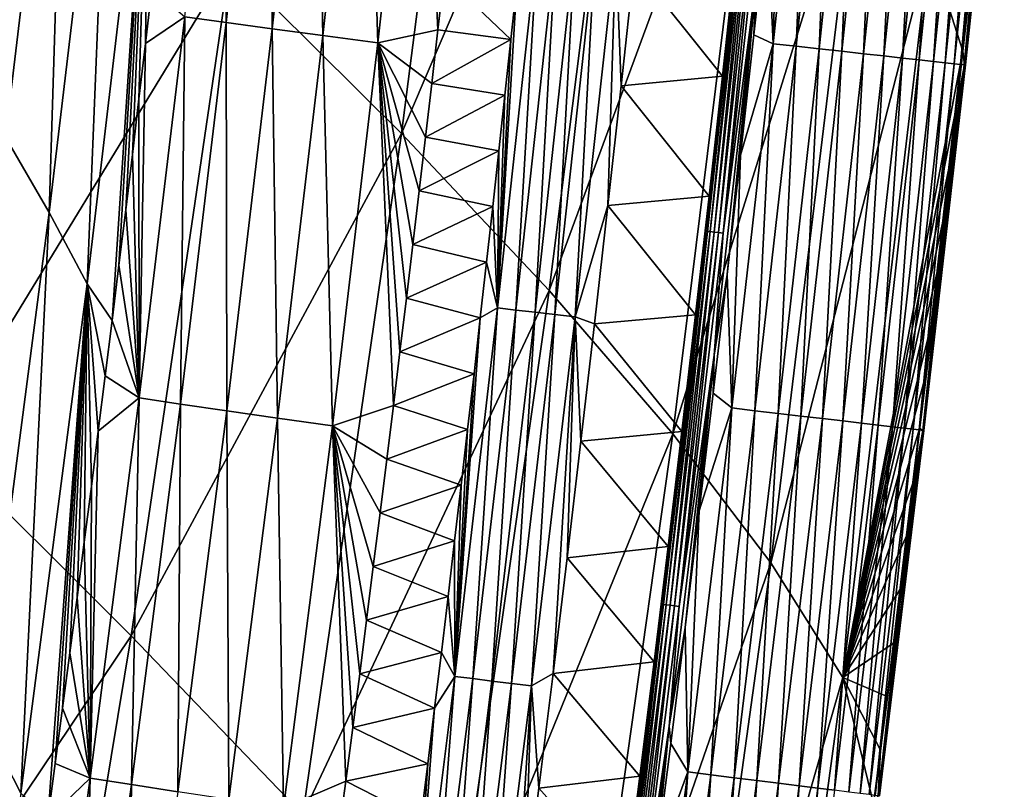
# Model space of a CAD drawing. Header units: millimetres. Extents: x -300 to 300, y -500 to 500.
# Tile 342 of 656: x 271 to 291, y -245 to -229. Entities that reach past the tile are written whole.
import ezdxf

# ---------------------------------------------------------------- set-up
doc = ezdxf.new("R2010")
doc.units = ezdxf.units.MM
doc.header["$LTSCALE"] = 81.481481
for name, color, linetype in [('19', 7, 'CONTINUOUS'), ('21', 7, 'CONTINUOUS'), ('23', 7, 'CONTINUOUS'), ('26', 7, 'CONTINUOUS'), ('27', 7, 'CONTINUOUS'), ('29', 7, 'CONTINUOUS'), ('30', 7, 'CONTINUOUS'), ('32', 7, 'CONTINUOUS')]:
    doc.layers.add(name, color=color, linetype=linetype)

msp = doc.modelspace()

# ---------------------------------------------------------------- linework, layer by layer
at = {"layer": '19', "color": 7, "linetype": 'CONTINUOUS'}
for points in [[(278.685, -231.836, 27.515), (280.564, -217.175, 27.413), (275.119, -228.291, 31.396), (278.685, -231.836, 27.515)], [(278.685, -231.836, 27.515), (283.63, -220.273, 23.333), (280.564, -217.175, 27.413), (278.685, -231.836, 27.515)], [(264.549, -233.969, 38.683), (271.082, -224.475, 35.071), (266.59, -220.392, 38.545), (264.549, -233.969, 38.683)], [(281.759, -235.1, 23.422), (283.63, -220.273, 23.333), (278.685, -231.836, 27.515), (281.759, -235.1, 23.422)], [(281.759, -235.1, 23.422), (286.183, -223.105, 19.038), (283.63, -220.273, 23.333), (281.759, -235.1, 23.422)], [(284.326, -238.079, 19.111), (286.183, -223.105, 19.038), (281.759, -235.1, 23.422), (284.326, -238.079, 19.111)], [(284.326, -238.079, 19.111), (288.202, -225.666, 14.521), (286.183, -223.105, 19.038), (284.326, -238.079, 19.111)], [(269.029, -238.267, 35.201), (271.082, -224.475, 35.071), (264.549, -233.969, 38.683), (269.029, -238.267, 35.201)], [(269.029, -238.267, 35.201), (275.119, -228.291, 31.396), (271.082, -224.475, 35.071), (269.029, -238.267, 35.201)], [(286.367, -240.764, 14.577), (288.202, -225.666, 14.521), (284.326, -238.079, 19.111), (286.367, -240.764, 14.577)], [(286.367, -240.764, 14.577), (289.672, -227.949, 9.778), (288.202, -225.666, 14.521), (286.367, -240.764, 14.577)], [(287.863, -243.149, 9.814), (289.672, -227.949, 9.778), (286.367, -240.764, 14.577), (287.863, -243.149, 9.814)], [(289.672, -227.949, 9.778), (287.863, -243.149, 9.814), (290.364, -230.119, 5.921), (289.672, -227.949, 9.778)], [(290.487, -229, 5.916), (289.672, -227.949, 9.778), (290.364, -230.119, 5.921), (290.487, -229, 5.916)], [(273.061, -242.28, 31.516), (275.119, -228.291, 31.396), (269.029, -238.267, 35.201), (273.061, -242.28, 31.516)], [(273.061, -242.28, 31.516), (278.685, -231.836, 27.515), (275.119, -228.291, 31.396), (273.061, -242.28, 31.516)], [(290.364, -230.119, 5.921), (287.863, -243.149, 9.814), (290.24, -231.239, 5.926), (290.364, -230.119, 5.921)], [(290.24, -231.239, 5.926), (287.863, -243.149, 9.814), (290.114, -232.359, 5.931), (290.24, -231.239, 5.926)], [(276.627, -246, 27.623), (278.685, -231.836, 27.515), (273.061, -242.28, 31.516), (276.627, -246, 27.623)], [(276.627, -246, 27.623), (281.759, -235.1, 23.422), (278.685, -231.836, 27.515), (276.627, -246, 27.623)], [(290.114, -232.359, 5.931), (287.863, -243.149, 9.814), (289.987, -233.478, 5.936), (290.114, -232.359, 5.931)], [(289.987, -233.478, 5.936), (287.863, -243.149, 9.814), (289.859, -234.597, 5.941), (289.987, -233.478, 5.936)], [(289.859, -234.597, 5.941), (287.863, -243.149, 9.814), (289.73, -235.716, 5.946), (289.859, -234.597, 5.941)], [(279.709, -249.419, 23.516), (281.759, -235.1, 23.422), (276.627, -246, 27.623), (279.709, -249.419, 23.516)], [(279.709, -249.419, 23.516), (284.326, -238.079, 19.111), (281.759, -235.1, 23.422), (279.709, -249.419, 23.516)], [(289.73, -235.716, 5.946), (287.863, -243.149, 9.814), (289.599, -236.835, 5.951), (289.73, -235.716, 5.946)], [(289.599, -236.835, 5.951), (287.863, -243.149, 9.814), (289.467, -237.954, 5.957), (289.599, -236.835, 5.951)], [(289.467, -237.954, 5.957), (287.863, -243.149, 9.814), (289.334, -239.073, 5.962), (289.467, -237.954, 5.957)], [(266.797, -251.595, 35.338), (273.061, -242.28, 31.516), (269.029, -238.267, 35.201), (266.797, -251.595, 35.338)], [(282.29, -252.532, 19.188), (284.326, -238.079, 19.111), (279.709, -249.419, 23.516), (282.29, -252.532, 19.188)], [(282.29, -252.532, 19.188), (286.367, -240.764, 14.577), (284.326, -238.079, 19.111), (282.29, -252.532, 19.188)], [(289.334, -239.073, 5.962), (287.863, -243.149, 9.814), (289.199, -240.191, 5.967), (289.334, -239.073, 5.962)], [(289.199, -240.191, 5.967), (287.863, -243.149, 9.814), (289.064, -241.309, 5.972), (289.199, -240.191, 5.967)], [(284.351, -255.33, 14.636), (286.367, -240.764, 14.577), (282.29, -252.532, 19.188), (284.351, -255.33, 14.636)], [(284.351, -255.33, 14.636), (287.863, -243.149, 9.814), (286.367, -240.764, 14.577), (284.351, -255.33, 14.636)], [(289.064, -241.309, 5.972), (287.863, -243.149, 9.814), (288.927, -242.428, 5.978), (289.064, -241.309, 5.972)], [(270.822, -255.791, 31.642), (273.061, -242.28, 31.516), (266.797, -251.595, 35.338), (270.822, -255.791, 31.642)], [(270.822, -255.791, 31.642), (276.627, -246, 27.623), (273.061, -242.28, 31.516), (270.822, -255.791, 31.642)], [(288.927, -242.428, 5.978), (287.863, -243.149, 9.814), (288.788, -243.546, 5.983), (288.927, -242.428, 5.978)], [(285.876, -257.805, 9.852), (287.863, -243.149, 9.814), (284.351, -255.33, 14.636), (285.876, -257.805, 9.852)], [(287.863, -243.149, 9.814), (285.876, -257.805, 9.852), (288.507, -245.781, 5.994), (287.863, -243.149, 9.814)], [(288.788, -243.546, 5.983), (287.863, -243.149, 9.814), (288.648, -244.663, 5.989), (288.788, -243.546, 5.983)], [(288.648, -244.663, 5.989), (287.863, -243.149, 9.814), (288.507, -245.781, 5.994), (288.648, -244.663, 5.989)]]:
    msp.add_3dface(points, dxfattribs=at)
at = {"layer": '21', "color": 7, "linetype": 'CONTINUOUS'}
for points in [[(270.44, -231.908, 13.935), (270.688, -219.535, 15.536), (271.734, -221.126, 13.954), (270.44, -231.908, 13.935)], [(270.44, -231.908, 13.935), (271.734, -221.126, 13.954), (271.355, -233.476, 12.338), (270.44, -231.908, 13.935)], [(271.355, -233.476, 12.338), (271.734, -221.126, 13.954), (272.644, -222.64, 12.373), (271.355, -233.476, 12.338)], [(271.355, -233.476, 12.338), (272.644, -222.64, 12.373), (272.14, -234.964, 10.739), (271.355, -233.476, 12.338)], [(272.14, -234.964, 10.739), (272.644, -222.64, 12.373), (273.425, -224.079, 10.792), (272.14, -234.964, 10.739)], [(272.14, -234.964, 10.739), (273.425, -224.079, 10.792), (272.663, -235.724, 9.585), (272.14, -234.964, 10.739)], [(272.663, -235.724, 9.585), (273.425, -224.079, 10.792), (272.804, -234.572, 9.591), (272.663, -235.724, 9.585)], [(272.804, -234.572, 9.591), (273.425, -224.079, 10.792), (272.944, -233.42, 9.596), (272.804, -234.572, 9.591)], [(272.944, -233.42, 9.596), (273.425, -224.079, 10.792), (273.083, -232.268, 9.602), (272.944, -233.42, 9.596)], [(273.083, -232.268, 9.602), (273.425, -224.079, 10.792), (273.22, -231.116, 9.607), (273.083, -232.268, 9.602)], [(273.22, -231.116, 9.607), (273.425, -224.079, 10.792), (273.356, -229.964, 9.613), (273.22, -231.116, 9.607)], [(273.356, -229.964, 9.613), (273.425, -224.079, 10.792), (273.491, -228.811, 9.618), (273.356, -229.964, 9.613)], [(269.974, -244.026, 12.301), (270.44, -231.908, 13.935), (271.355, -233.476, 12.338), (269.974, -244.026, 12.301)], [(269.974, -244.026, 12.301), (271.355, -233.476, 12.338), (270.765, -245.558, 10.686), (269.974, -244.026, 12.301)], [(270.765, -245.558, 10.686), (271.355, -233.476, 12.338), (272.14, -234.964, 10.739), (270.765, -245.558, 10.686)], [(270.765, -245.558, 10.686), (272.14, -234.964, 10.739), (271.322, -246.092, 9.533), (270.765, -245.558, 10.686)], [(271.322, -246.092, 9.533), (272.14, -234.964, 10.739), (271.477, -244.94, 9.539), (271.322, -246.092, 9.533)], [(271.477, -244.94, 9.539), (272.14, -234.964, 10.739), (271.631, -243.788, 9.545), (271.477, -244.94, 9.539)], [(271.631, -243.788, 9.545), (272.14, -234.964, 10.739), (271.783, -242.636, 9.551), (271.631, -243.788, 9.545)], [(271.783, -242.636, 9.551), (272.14, -234.964, 10.739), (271.933, -241.484, 9.557), (271.783, -242.636, 9.551)], [(271.933, -241.484, 9.557), (272.14, -234.964, 10.739), (272.082, -240.332, 9.563), (271.933, -241.484, 9.557)], [(272.082, -240.332, 9.563), (272.14, -234.964, 10.739), (272.23, -239.18, 9.569), (272.082, -240.332, 9.563)], [(272.23, -239.18, 9.569), (272.14, -234.964, 10.739), (272.375, -238.028, 9.574), (272.23, -239.18, 9.569)], [(272.375, -238.028, 9.574), (272.14, -234.964, 10.739), (272.52, -236.876, 9.58), (272.375, -238.028, 9.574)], [(272.52, -236.876, 9.58), (272.14, -234.964, 10.739), (272.663, -235.724, 9.585), (272.52, -236.876, 9.58)], [(269.297, -255.866, 10.631), (269.974, -244.026, 12.301), (270.765, -245.558, 10.686), (269.297, -255.866, 10.631)]]:
    msp.add_3dface(points, dxfattribs=at)
at = {"layer": '23', "color": 7, "linetype": 'CONTINUOUS'}
for points in [[(279.441, -229.675, 2.423), (279.568, -228.557, 2.419), (280.96, -229.877, 1.286), (279.441, -229.675, 2.423)], [(280.96, -229.877, 1.286), (279.568, -228.557, 2.419), (281.083, -228.718, 1.287), (280.96, -229.877, 1.286)], [(279.313, -230.792, 2.426), (279.441, -229.675, 2.423), (280.96, -229.877, 1.286), (279.313, -230.792, 2.426)], [(280.835, -231.036, 1.285), (279.313, -230.792, 2.426), (280.96, -229.877, 1.286), (280.835, -231.036, 1.285)], [(279.183, -231.91, 2.429), (279.313, -230.792, 2.426), (280.835, -231.036, 1.285), (279.183, -231.91, 2.429)], [(280.709, -232.195, 1.283), (279.183, -231.91, 2.429), (280.835, -231.036, 1.285), (280.709, -232.195, 1.283)], [(279.052, -233.027, 2.433), (279.183, -231.91, 2.429), (280.709, -232.195, 1.283), (279.052, -233.027, 2.433)], [(280.582, -233.354, 1.282), (279.052, -233.027, 2.433), (280.709, -232.195, 1.283), (280.582, -233.354, 1.282)], [(278.919, -234.144, 2.436), (279.052, -233.027, 2.433), (280.582, -233.354, 1.282), (278.919, -234.144, 2.436)], [(280.453, -234.513, 1.28), (278.919, -234.144, 2.436), (280.582, -233.354, 1.282), (280.453, -234.513, 1.28)], [(278.786, -235.261, 2.44), (278.919, -234.144, 2.436), (280.453, -234.513, 1.28), (278.786, -235.261, 2.44)], [(280.323, -235.672, 1.279), (278.786, -235.261, 2.44), (280.453, -234.513, 1.28), (280.323, -235.672, 1.279)], [(278.651, -236.377, 2.443), (278.786, -235.261, 2.44), (280.323, -235.672, 1.279), (278.651, -236.377, 2.443)], [(280.192, -236.831, 1.277), (278.651, -236.377, 2.443), (280.323, -235.672, 1.279), (280.192, -236.831, 1.277)], [(278.514, -237.494, 2.446), (278.651, -236.377, 2.443), (280.192, -236.831, 1.277), (278.514, -237.494, 2.446)], [(280.059, -237.99, 1.276), (278.514, -237.494, 2.446), (280.192, -236.831, 1.277), (280.059, -237.99, 1.276)], [(278.377, -238.61, 2.45), (278.514, -237.494, 2.446), (280.059, -237.99, 1.276), (278.377, -238.61, 2.45)], [(279.925, -239.15, 1.274), (278.377, -238.61, 2.45), (280.059, -237.99, 1.276), (279.925, -239.15, 1.274)], [(278.238, -239.726, 2.453), (278.377, -238.61, 2.45), (279.925, -239.15, 1.274), (278.238, -239.726, 2.453)], [(279.789, -240.309, 1.273), (278.238, -239.726, 2.453), (279.925, -239.15, 1.274), (279.789, -240.309, 1.273)], [(278.097, -240.842, 2.456), (278.238, -239.726, 2.453), (279.789, -240.309, 1.273), (278.097, -240.842, 2.456)], [(279.652, -241.468, 1.272), (278.097, -240.842, 2.456), (279.789, -240.309, 1.273), (279.652, -241.468, 1.272)], [(277.956, -241.958, 2.46), (278.097, -240.842, 2.456), (279.652, -241.468, 1.272), (277.956, -241.958, 2.46)], [(279.513, -242.627, 1.27), (277.956, -241.958, 2.46), (279.652, -241.468, 1.272), (279.513, -242.627, 1.27)], [(277.813, -243.073, 2.463), (277.956, -241.958, 2.46), (279.513, -242.627, 1.27), (277.813, -243.073, 2.463)], [(279.373, -243.787, 1.268), (277.813, -243.073, 2.463), (279.513, -242.627, 1.27), (279.373, -243.787, 1.268)], [(277.668, -244.188, 2.466), (277.813, -243.073, 2.463), (279.373, -243.787, 1.268), (277.668, -244.188, 2.466)], [(279.231, -244.946, 1.267), (277.668, -244.188, 2.466), (279.373, -243.787, 1.268), (279.231, -244.946, 1.267)], [(277.522, -245.303, 2.47), (277.668, -244.188, 2.466), (279.231, -244.946, 1.267), (277.522, -245.303, 2.47)], [(279.088, -246.105, 1.265), (277.522, -245.303, 2.47), (279.231, -244.946, 1.267), (279.088, -246.105, 1.265)], [(277.375, -246.418, 2.473), (277.522, -245.303, 2.47), (279.088, -246.105, 1.265), (277.375, -246.418, 2.473)]]:
    msp.add_3dface(points, dxfattribs=at)
at = {"layer": '26', "color": 7, "linetype": 'CONTINUOUS'}
for points in [[(275.064, -221.464, 8.266), (275.032, -229.526, 6.914), (274.176, -229.408, 8.24), (275.064, -221.464, 8.266)], [(275.917, -221.575, 6.93), (275.032, -229.526, 6.914), (275.064, -221.464, 8.266), (275.917, -221.575, 6.93)], [(275.917, -221.575, 6.93), (275.993, -229.657, 5.657), (275.032, -229.526, 6.914), (275.917, -221.575, 6.93)], [(276.875, -221.697, 5.663), (275.993, -229.657, 5.657), (275.917, -221.575, 6.93), (276.875, -221.697, 5.663)], [(276.875, -221.697, 5.663), (277.049, -229.799, 4.481), (275.993, -229.657, 5.657), (276.875, -221.697, 5.663)], [(277.931, -221.83, 4.477), (277.049, -229.799, 4.481), (276.875, -221.697, 5.663), (277.931, -221.83, 4.477)], [(277.931, -221.83, 4.477), (278.191, -229.951, 3.397), (277.049, -229.799, 4.481), (277.931, -221.83, 4.477)], [(279.073, -221.972, 3.383), (278.191, -229.951, 3.397), (277.931, -221.83, 4.477), (279.073, -221.972, 3.383)], [(279.073, -221.972, 3.383), (279.441, -229.675, 2.423), (278.191, -229.951, 3.397), (279.073, -221.972, 3.383)], [(279.568, -228.557, 2.419), (279.441, -229.675, 2.423), (279.073, -221.972, 3.383), (279.568, -228.557, 2.419)], [(273.356, -229.964, 9.613), (273.491, -228.811, 9.618), (274.176, -229.408, 8.24), (273.356, -229.964, 9.613)], [(273.356, -229.964, 9.613), (274.176, -229.408, 8.24), (273.224, -237.335, 8.211), (273.356, -229.964, 9.613)], [(274.176, -229.408, 8.24), (274.084, -237.462, 6.896), (273.224, -237.335, 8.211), (274.176, -229.408, 8.24)], [(275.032, -229.526, 6.914), (274.084, -237.462, 6.896), (274.176, -229.408, 8.24), (275.032, -229.526, 6.914)], [(275.032, -229.526, 6.914), (275.046, -237.602, 5.65), (274.084, -237.462, 6.896), (275.032, -229.526, 6.914)], [(275.993, -229.657, 5.657), (275.046, -237.602, 5.65), (275.032, -229.526, 6.914), (275.993, -229.657, 5.657)], [(275.993, -229.657, 5.657), (276.103, -237.753, 4.484), (275.046, -237.602, 5.65), (275.993, -229.657, 5.657)], [(277.049, -229.799, 4.481), (276.103, -237.753, 4.484), (275.993, -229.657, 5.657), (277.049, -229.799, 4.481)], [(277.049, -229.799, 4.481), (277.245, -237.915, 3.41), (276.103, -237.753, 4.484), (277.049, -229.799, 4.481)], [(278.191, -229.951, 3.397), (277.245, -237.915, 3.41), (277.049, -229.799, 4.481), (278.191, -229.951, 3.397)], [(279.441, -229.675, 2.423), (279.313, -230.792, 2.426), (278.191, -229.951, 3.397), (279.441, -229.675, 2.423)], [(273.22, -231.116, 9.607), (273.356, -229.964, 9.613), (273.224, -237.335, 8.211), (273.22, -231.116, 9.607)], [(278.191, -229.951, 3.397), (278.514, -237.494, 2.446), (277.245, -237.915, 3.41), (278.191, -229.951, 3.397)], [(279.313, -230.792, 2.426), (279.183, -231.91, 2.429), (278.191, -229.951, 3.397), (279.313, -230.792, 2.426)], [(279.183, -231.91, 2.429), (279.052, -233.027, 2.433), (278.191, -229.951, 3.397), (279.183, -231.91, 2.429)], [(279.052, -233.027, 2.433), (278.919, -234.144, 2.436), (278.191, -229.951, 3.397), (279.052, -233.027, 2.433)], [(278.919, -234.144, 2.436), (278.786, -235.261, 2.44), (278.191, -229.951, 3.397), (278.919, -234.144, 2.436)], [(278.786, -235.261, 2.44), (278.651, -236.377, 2.443), (278.191, -229.951, 3.397), (278.786, -235.261, 2.44)], [(278.651, -236.377, 2.443), (278.514, -237.494, 2.446), (278.191, -229.951, 3.397), (278.651, -236.377, 2.443)], [(273.083, -232.268, 9.602), (273.22, -231.116, 9.607), (273.224, -237.335, 8.211), (273.083, -232.268, 9.602)], [(272.944, -233.42, 9.596), (273.083, -232.268, 9.602), (273.224, -237.335, 8.211), (272.944, -233.42, 9.596)], [(272.804, -234.572, 9.591), (272.944, -233.42, 9.596), (273.224, -237.335, 8.211), (272.804, -234.572, 9.591)], [(272.663, -235.724, 9.585), (272.804, -234.572, 9.591), (273.224, -237.335, 8.211), (272.663, -235.724, 9.585)], [(272.52, -236.876, 9.58), (272.663, -235.724, 9.585), (273.224, -237.335, 8.211), (272.52, -236.876, 9.58)], [(272.375, -238.028, 9.574), (272.52, -236.876, 9.58), (273.224, -237.335, 8.211), (272.375, -238.028, 9.574)], [(272.375, -238.028, 9.574), (273.224, -237.335, 8.211), (272.205, -245.243, 8.182), (272.375, -238.028, 9.574)], [(273.224, -237.335, 8.211), (273.068, -245.379, 6.877), (272.205, -245.243, 8.182), (273.224, -237.335, 8.211)], [(274.084, -237.462, 6.896), (273.068, -245.379, 6.877), (273.224, -237.335, 8.211), (274.084, -237.462, 6.896)], [(274.084, -237.462, 6.896), (274.032, -245.528, 5.642), (273.068, -245.379, 6.877), (274.084, -237.462, 6.896)], [(275.046, -237.602, 5.65), (274.032, -245.528, 5.642), (274.084, -237.462, 6.896), (275.046, -237.602, 5.65)], [(275.046, -237.602, 5.65), (275.09, -245.69, 4.487), (274.032, -245.528, 5.642), (275.046, -237.602, 5.65)], [(276.103, -237.753, 4.484), (275.09, -245.69, 4.487), (275.046, -237.602, 5.65), (276.103, -237.753, 4.484)], [(278.514, -237.494, 2.446), (278.377, -238.61, 2.45), (277.245, -237.915, 3.41), (278.514, -237.494, 2.446)], [(276.103, -237.753, 4.484), (276.231, -245.862, 3.423), (275.09, -245.69, 4.487), (276.103, -237.753, 4.484)], [(277.245, -237.915, 3.41), (276.231, -245.862, 3.423), (276.103, -237.753, 4.484), (277.245, -237.915, 3.41)], [(272.23, -239.18, 9.569), (272.375, -238.028, 9.574), (272.205, -245.243, 8.182), (272.23, -239.18, 9.569)], [(277.245, -237.915, 3.41), (277.522, -245.303, 2.47), (276.231, -245.862, 3.423), (277.245, -237.915, 3.41)], [(278.377, -238.61, 2.45), (278.238, -239.726, 2.453), (277.245, -237.915, 3.41), (278.377, -238.61, 2.45)], [(278.238, -239.726, 2.453), (278.097, -240.842, 2.456), (277.245, -237.915, 3.41), (278.238, -239.726, 2.453)], [(278.097, -240.842, 2.456), (277.956, -241.958, 2.46), (277.245, -237.915, 3.41), (278.097, -240.842, 2.456)], [(277.956, -241.958, 2.46), (277.813, -243.073, 2.463), (277.245, -237.915, 3.41), (277.956, -241.958, 2.46)], [(277.813, -243.073, 2.463), (277.668, -244.188, 2.466), (277.245, -237.915, 3.41), (277.813, -243.073, 2.463)], [(277.668, -244.188, 2.466), (277.522, -245.303, 2.47), (277.245, -237.915, 3.41), (277.668, -244.188, 2.466)], [(272.082, -240.332, 9.563), (272.23, -239.18, 9.569), (272.205, -245.243, 8.182), (272.082, -240.332, 9.563)], [(271.933, -241.484, 9.557), (272.082, -240.332, 9.563), (272.205, -245.243, 8.182), (271.933, -241.484, 9.557)], [(271.783, -242.636, 9.551), (271.933, -241.484, 9.557), (272.205, -245.243, 8.182), (271.783, -242.636, 9.551)], [(271.631, -243.788, 9.545), (271.783, -242.636, 9.551), (272.205, -245.243, 8.182), (271.631, -243.788, 9.545)], [(271.477, -244.94, 9.539), (271.631, -243.788, 9.545), (272.205, -245.243, 8.182), (271.477, -244.94, 9.539)], [(271.322, -246.092, 9.533), (271.477, -244.94, 9.539), (272.205, -245.243, 8.182), (271.322, -246.092, 9.533)], [(271.322, -246.092, 9.533), (272.205, -245.243, 8.182), (271.116, -253.129, 8.15), (271.322, -246.092, 9.533)], [(272.205, -245.243, 8.182), (271.981, -253.273, 6.857), (271.116, -253.129, 8.15), (272.205, -245.243, 8.182)], [(273.068, -245.379, 6.877), (271.981, -253.273, 6.857), (272.205, -245.243, 8.182), (273.068, -245.379, 6.877)], [(273.068, -245.379, 6.877), (272.947, -253.433, 5.633), (271.981, -253.273, 6.857), (273.068, -245.379, 6.877)], [(274.032, -245.528, 5.642), (272.947, -253.433, 5.633), (273.068, -245.379, 6.877), (274.032, -245.528, 5.642)], [(277.522, -245.303, 2.47), (277.375, -246.418, 2.473), (276.231, -245.862, 3.423), (277.522, -245.303, 2.47)]]:
    msp.add_3dface(points, dxfattribs=at)
at = {"layer": '27', "color": 7, "linetype": 'CONTINUOUS'}
for points in [[(286.417, -229.969, 0.096), (286.56, -224.709, 0.031), (287.219, -222.39, 0.095), (286.417, -229.969, 0.096)], [(286.417, -229.969, 0.096), (287.219, -222.39, 0.095), (286.895, -230.021, 0.217), (286.417, -229.969, 0.096)], [(286.895, -230.021, 0.217), (287.219, -222.39, 0.095), (287.696, -222.439, 0.215), (286.895, -230.021, 0.217)], [(286.895, -230.021, 0.217), (287.696, -222.439, 0.215), (287.373, -230.074, 0.391), (286.895, -230.021, 0.217)], [(287.373, -230.074, 0.391), (287.696, -222.439, 0.215), (288.173, -222.488, 0.388), (287.373, -230.074, 0.391)], [(287.373, -230.074, 0.391), (288.173, -222.488, 0.388), (287.843, -230.125, 0.619), (287.373, -230.074, 0.391)], [(287.843, -230.125, 0.619), (288.173, -222.488, 0.388), (288.641, -222.536, 0.615), (287.843, -230.125, 0.619)], [(287.843, -230.125, 0.619), (288.641, -222.536, 0.615), (288.295, -230.175, 0.902), (287.843, -230.125, 0.619)], [(288.295, -230.175, 0.902), (288.641, -222.536, 0.615), (289.092, -222.582, 0.895), (288.295, -230.175, 0.902)], [(288.295, -230.175, 0.902), (289.092, -222.582, 0.895), (288.72, -230.222, 1.237), (288.295, -230.175, 0.902)], [(288.72, -230.222, 1.237), (289.092, -222.582, 0.895), (289.516, -222.626, 1.228), (288.72, -230.222, 1.237)], [(288.72, -230.222, 1.237), (289.516, -222.626, 1.228), (289.109, -230.264, 1.62), (288.72, -230.222, 1.237)], [(289.109, -230.264, 1.62), (289.516, -222.626, 1.228), (289.906, -222.666, 1.608), (289.109, -230.264, 1.62)], [(289.109, -230.264, 1.62), (289.906, -222.666, 1.608), (289.456, -230.302, 2.044), (289.109, -230.264, 1.62)], [(289.456, -230.302, 2.044), (289.906, -222.666, 1.608), (290.252, -222.701, 2.029), (289.456, -230.302, 2.044)], [(289.456, -230.302, 2.044), (290.252, -222.701, 2.029), (289.753, -230.335, 2.503), (289.456, -230.302, 2.044)], [(289.753, -230.335, 2.503), (290.252, -222.701, 2.029), (290.55, -222.732, 2.485), (289.753, -230.335, 2.503)], [(289.753, -230.335, 2.503), (290.55, -222.732, 2.485), (289.997, -230.361, 2.987), (289.753, -230.335, 2.503)], [(289.997, -230.361, 2.987), (290.55, -222.732, 2.485), (290.795, -222.757, 2.966), (289.997, -230.361, 2.987)], [(289.997, -230.361, 2.987), (290.795, -222.757, 2.966), (290.185, -230.382, 3.487), (289.997, -230.361, 2.987)], [(290.185, -230.382, 3.487), (290.795, -222.757, 2.966), (290.985, -222.776, 3.463), (290.185, -230.382, 3.487)], [(290.185, -230.382, 3.487), (290.985, -222.776, 3.463), (290.316, -230.396, 3.994), (290.185, -230.382, 3.487)], [(290.316, -230.396, 3.994), (290.985, -222.776, 3.463), (291.118, -222.79, 3.967), (290.316, -230.396, 3.994)], [(290.316, -230.396, 3.994), (291.118, -222.79, 3.967), (290.393, -230.405, 4.498), (290.316, -230.396, 3.994)], [(290.487, -229, 5.916), (290.364, -230.119, 5.921), (291.207, -222.798, 5.437), (290.487, -229, 5.916)], [(291.207, -222.798, 5.437), (290.364, -230.119, 5.921), (290.396, -230.405, 5.469), (291.207, -222.798, 5.437)], [(290.393, -230.405, 4.498), (291.118, -222.79, 3.967), (291.198, -222.798, 4.469), (290.393, -230.405, 4.498)], [(290.393, -230.405, 4.498), (291.198, -222.798, 4.469), (290.418, -230.407, 4.992), (290.393, -230.405, 4.498)], [(291.207, -222.798, 5.437), (290.396, -230.405, 5.469), (291.226, -222.8, 4.961), (291.207, -222.798, 5.437)], [(290.396, -230.405, 5.469), (290.418, -230.407, 4.992), (291.226, -222.8, 4.961), (290.396, -230.405, 5.469)], [(290.418, -230.407, 4.992), (291.198, -222.798, 4.469), (291.226, -222.8, 4.961), (290.418, -230.407, 4.992)], [(286.29, -227.257, 0.031), (286.56, -224.709, 0.031), (286.417, -229.969, 0.096), (286.29, -227.257, 0.031)], [(286.016, -229.783, 0.031), (286.29, -227.257, 0.031), (286.417, -229.969, 0.096), (286.016, -229.783, 0.031)], [(285.738, -232.286, 0.031), (286.016, -229.783, 0.031), (286.417, -229.969, 0.096), (285.738, -232.286, 0.031)], [(285.559, -237.543, 0.097), (285.738, -232.286, 0.031), (286.417, -229.969, 0.096), (285.559, -237.543, 0.097)], [(285.559, -237.543, 0.097), (286.417, -229.969, 0.096), (286.038, -237.6, 0.218), (285.559, -237.543, 0.097)], [(286.038, -237.6, 0.218), (286.417, -229.969, 0.096), (286.895, -230.021, 0.217), (286.038, -237.6, 0.218)], [(286.038, -237.6, 0.218), (286.895, -230.021, 0.217), (286.518, -237.656, 0.393), (286.038, -237.6, 0.218)], [(286.518, -237.656, 0.393), (286.895, -230.021, 0.217), (287.373, -230.074, 0.391), (286.518, -237.656, 0.393)], [(286.518, -237.656, 0.393), (287.373, -230.074, 0.391), (286.989, -237.711, 0.624), (286.518, -237.656, 0.393)], [(286.989, -237.711, 0.624), (287.373, -230.074, 0.391), (287.843, -230.125, 0.619), (286.989, -237.711, 0.624)], [(286.989, -237.711, 0.624), (287.843, -230.125, 0.619), (287.441, -237.764, 0.909), (286.989, -237.711, 0.624)], [(287.441, -237.764, 0.909), (287.843, -230.125, 0.619), (288.295, -230.175, 0.902), (287.441, -237.764, 0.909)], [(287.441, -237.764, 0.909), (288.295, -230.175, 0.902), (287.867, -237.814, 1.246), (287.441, -237.764, 0.909)], [(287.867, -237.814, 1.246), (288.295, -230.175, 0.902), (288.72, -230.222, 1.237), (287.867, -237.814, 1.246)], [(287.867, -237.814, 1.246), (288.72, -230.222, 1.237), (288.257, -237.86, 1.632), (287.867, -237.814, 1.246)], [(288.257, -237.86, 1.632), (288.72, -230.222, 1.237), (289.109, -230.264, 1.62), (288.257, -237.86, 1.632)], [(288.257, -237.86, 1.632), (289.109, -230.264, 1.62), (288.603, -237.9, 2.06), (288.257, -237.86, 1.632)], [(288.603, -237.9, 2.06), (289.109, -230.264, 1.62), (289.456, -230.302, 2.044), (288.603, -237.9, 2.06)], [(290.364, -230.119, 5.921), (290.24, -231.239, 5.926), (290.396, -230.405, 5.469), (290.364, -230.119, 5.921)], [(288.603, -237.9, 2.06), (289.456, -230.302, 2.044), (288.9, -237.935, 2.522), (288.603, -237.9, 2.06)], [(288.9, -237.935, 2.522), (289.456, -230.302, 2.044), (289.753, -230.335, 2.503), (288.9, -237.935, 2.522)], [(288.9, -237.935, 2.522), (289.753, -230.335, 2.503), (289.142, -237.964, 3.009), (288.9, -237.935, 2.522)], [(289.142, -237.964, 3.009), (289.753, -230.335, 2.503), (289.997, -230.361, 2.987), (289.142, -237.964, 3.009)], [(289.142, -237.964, 3.009), (289.997, -230.361, 2.987), (289.328, -237.985, 3.512), (289.142, -237.964, 3.009)], [(289.328, -237.985, 3.512), (289.997, -230.361, 2.987), (290.185, -230.382, 3.487), (289.328, -237.985, 3.512)], [(289.328, -237.985, 3.512), (290.185, -230.382, 3.487), (289.457, -238, 4.022), (289.328, -237.985, 3.512)], [(289.457, -238, 4.022), (290.185, -230.382, 3.487), (290.316, -230.396, 3.994), (289.457, -238, 4.022)], [(289.457, -238, 4.022), (290.316, -230.396, 3.994), (289.531, -238.009, 4.528), (289.457, -238, 4.022)], [(289.599, -236.835, 5.951), (289.467, -237.954, 5.957), (290.396, -230.405, 5.469), (289.599, -236.835, 5.951)], [(290.396, -230.405, 5.469), (289.467, -237.954, 5.957), (289.528, -238.009, 5.503), (290.396, -230.405, 5.469)], [(290.396, -230.405, 5.469), (289.528, -238.009, 5.503), (290.418, -230.407, 4.992), (290.396, -230.405, 5.469)], [(289.528, -238.009, 5.503), (289.553, -238.012, 5.025), (290.418, -230.407, 4.992), (289.528, -238.009, 5.503)], [(289.531, -238.009, 4.528), (290.316, -230.396, 3.994), (290.393, -230.405, 4.498), (289.531, -238.009, 4.528)], [(289.531, -238.009, 4.528), (290.393, -230.405, 4.498), (289.553, -238.012, 5.025), (289.531, -238.009, 4.528)], [(289.553, -238.012, 5.025), (290.393, -230.405, 4.498), (290.418, -230.407, 4.992), (289.553, -238.012, 5.025)], [(289.73, -235.716, 5.946), (289.599, -236.835, 5.951), (290.396, -230.405, 5.469), (289.73, -235.716, 5.946)], [(289.859, -234.597, 5.941), (289.73, -235.716, 5.946), (290.396, -230.405, 5.469), (289.859, -234.597, 5.941)], [(289.987, -233.478, 5.936), (289.859, -234.597, 5.941), (290.396, -230.405, 5.469), (289.987, -233.478, 5.936)], [(290.114, -232.359, 5.931), (289.987, -233.478, 5.936), (290.396, -230.405, 5.469), (290.114, -232.359, 5.931)], [(290.24, -231.239, 5.926), (290.114, -232.359, 5.931), (290.396, -230.405, 5.469), (290.24, -231.239, 5.926)], [(285.456, -234.77, 0.031), (285.738, -232.286, 0.031), (285.559, -237.543, 0.097), (285.456, -234.77, 0.031)], [(285.17, -237.235, 0.031), (285.456, -234.77, 0.031), (285.559, -237.543, 0.097), (285.17, -237.235, 0.031)], [(284.879, -239.682, 0.031), (285.17, -237.235, 0.031), (285.559, -237.543, 0.097), (284.879, -239.682, 0.031)], [(284.642, -245.113, 0.097), (284.879, -239.682, 0.031), (285.559, -237.543, 0.097), (284.642, -245.113, 0.097)], [(284.642, -245.113, 0.097), (285.559, -237.543, 0.097), (285.123, -245.173, 0.22), (284.642, -245.113, 0.097)], [(285.123, -245.173, 0.22), (285.559, -237.543, 0.097), (286.038, -237.6, 0.218), (285.123, -245.173, 0.22)], [(285.123, -245.173, 0.22), (286.038, -237.6, 0.218), (285.604, -245.234, 0.396), (285.123, -245.173, 0.22)], [(285.604, -245.234, 0.396), (286.038, -237.6, 0.218), (286.518, -237.656, 0.393), (285.604, -245.234, 0.396)], [(285.604, -245.234, 0.396), (286.518, -237.656, 0.393), (286.075, -245.293, 0.628), (285.604, -245.234, 0.396)], [(286.075, -245.293, 0.628), (286.518, -237.656, 0.393), (286.989, -237.711, 0.624), (286.075, -245.293, 0.628)], [(286.075, -245.293, 0.628), (286.989, -237.711, 0.624), (286.529, -245.35, 0.916), (286.075, -245.293, 0.628)], [(286.529, -245.35, 0.916), (286.989, -237.711, 0.624), (287.441, -237.764, 0.909), (286.529, -245.35, 0.916)], [(286.529, -245.35, 0.916), (287.441, -237.764, 0.909), (286.956, -245.403, 1.256), (286.529, -245.35, 0.916)], [(286.956, -245.403, 1.256), (287.441, -237.764, 0.909), (287.867, -237.814, 1.246), (286.956, -245.403, 1.256)], [(286.956, -245.403, 1.256), (287.867, -237.814, 1.246), (287.346, -245.452, 1.645), (286.956, -245.403, 1.256)], [(287.346, -245.452, 1.645), (287.867, -237.814, 1.246), (288.257, -237.86, 1.632), (287.346, -245.452, 1.645)], [(287.346, -245.452, 1.645), (288.257, -237.86, 1.632), (287.692, -245.496, 2.076), (287.346, -245.452, 1.645)], [(287.692, -245.496, 2.076), (288.257, -237.86, 1.632), (288.603, -237.9, 2.06), (287.692, -245.496, 2.076)], [(287.692, -245.496, 2.076), (288.603, -237.9, 2.06), (287.988, -245.533, 2.541), (287.692, -245.496, 2.076)], [(287.988, -245.533, 2.541), (288.603, -237.9, 2.06), (288.9, -237.935, 2.522), (287.988, -245.533, 2.541)], [(287.988, -245.533, 2.541), (288.9, -237.935, 2.522), (288.228, -245.563, 3.032), (287.988, -245.533, 2.541)], [(288.228, -245.563, 3.032), (288.9, -237.935, 2.522), (289.142, -237.964, 3.009), (288.228, -245.563, 3.032)], [(288.228, -245.563, 3.032), (289.142, -237.964, 3.009), (288.412, -245.586, 3.538), (288.228, -245.563, 3.032)], [(288.412, -245.586, 3.538), (289.142, -237.964, 3.009), (289.328, -237.985, 3.512), (288.412, -245.586, 3.538)], [(288.412, -245.586, 3.538), (289.328, -237.985, 3.512), (288.539, -245.602, 4.051), (288.412, -245.586, 3.538)], [(288.539, -245.602, 4.051), (289.328, -237.985, 3.512), (289.457, -238, 4.022), (288.539, -245.602, 4.051)], [(288.539, -245.602, 4.051), (289.457, -238, 4.022), (288.61, -245.611, 4.56), (288.539, -245.602, 4.051)], [(289.528, -238.009, 5.503), (288.648, -244.663, 5.989), (288.6, -245.61, 5.539), (289.528, -238.009, 5.503)], [(289.528, -238.009, 5.503), (288.6, -245.61, 5.539), (289.553, -238.012, 5.025), (289.528, -238.009, 5.503)], [(288.6, -245.61, 5.539), (288.629, -245.613, 5.058), (289.553, -238.012, 5.025), (288.6, -245.61, 5.539)], [(288.61, -245.611, 4.56), (289.457, -238, 4.022), (289.531, -238.009, 4.528), (288.61, -245.611, 4.56)], [(288.61, -245.611, 4.56), (289.531, -238.009, 4.528), (288.629, -245.613, 5.058), (288.61, -245.611, 4.56)], [(288.629, -245.613, 5.058), (289.531, -238.009, 4.528), (289.553, -238.012, 5.025), (288.629, -245.613, 5.058)], [(288.788, -243.546, 5.983), (288.648, -244.663, 5.989), (289.528, -238.009, 5.503), (288.788, -243.546, 5.983)], [(288.927, -242.428, 5.978), (288.788, -243.546, 5.983), (289.528, -238.009, 5.503), (288.927, -242.428, 5.978)], [(289.064, -241.309, 5.972), (288.927, -242.428, 5.978), (289.528, -238.009, 5.503), (289.064, -241.309, 5.972)], [(289.199, -240.191, 5.967), (289.064, -241.309, 5.972), (289.528, -238.009, 5.503), (289.199, -240.191, 5.967)], [(289.334, -239.073, 5.962), (289.199, -240.191, 5.967), (289.528, -238.009, 5.503), (289.334, -239.073, 5.962)], [(289.467, -237.954, 5.957), (289.334, -239.073, 5.962), (289.528, -238.009, 5.503), (289.467, -237.954, 5.957)], [(284.585, -242.111, 0.031), (284.879, -239.682, 0.031), (284.642, -245.113, 0.097), (284.585, -242.111, 0.031)], [(284.287, -244.52, 0.031), (284.585, -242.111, 0.031), (284.642, -245.113, 0.097), (284.287, -244.52, 0.031)], [(283.985, -246.905, 0.031), (284.287, -244.52, 0.031), (284.642, -245.113, 0.097), (283.985, -246.905, 0.031)], [(288.648, -244.663, 5.989), (288.507, -245.781, 5.994), (288.6, -245.61, 5.539), (288.648, -244.663, 5.989)], [(283.663, -252.678, 0.098), (283.985, -246.905, 0.031), (284.642, -245.113, 0.097), (283.663, -252.678, 0.098)], [(283.663, -252.678, 0.098), (284.642, -245.113, 0.097), (284.145, -252.743, 0.221), (283.663, -252.678, 0.098)], [(284.145, -252.743, 0.221), (284.642, -245.113, 0.097), (285.123, -245.173, 0.22), (284.145, -252.743, 0.221)], [(284.145, -252.743, 0.221), (285.123, -245.173, 0.22), (284.627, -252.808, 0.399), (284.145, -252.743, 0.221)], [(284.627, -252.808, 0.399), (285.123, -245.173, 0.22), (285.604, -245.234, 0.396), (284.627, -252.808, 0.399)], [(284.627, -252.808, 0.399), (285.604, -245.234, 0.396), (285.1, -252.871, 0.633), (284.627, -252.808, 0.399)], [(285.1, -252.871, 0.633), (285.604, -245.234, 0.396), (286.075, -245.293, 0.628), (285.1, -252.871, 0.633)], [(285.1, -252.871, 0.633), (286.075, -245.293, 0.628), (285.555, -252.932, 0.923), (285.1, -252.871, 0.633)], [(285.555, -252.932, 0.923), (286.075, -245.293, 0.628), (286.529, -245.35, 0.916), (285.555, -252.932, 0.923)], [(285.555, -252.932, 0.923), (286.529, -245.35, 0.916), (285.982, -252.99, 1.266), (285.555, -252.932, 0.923)], [(285.982, -252.99, 1.266), (286.529, -245.35, 0.916), (286.956, -245.403, 1.256), (285.982, -252.99, 1.266)], [(285.982, -252.99, 1.266), (286.956, -245.403, 1.256), (286.372, -253.042, 1.658), (285.982, -252.99, 1.266)], [(286.372, -253.042, 1.658), (286.956, -245.403, 1.256), (287.346, -245.452, 1.645), (286.372, -253.042, 1.658)], [(286.372, -253.042, 1.658), (287.346, -245.452, 1.645), (286.718, -253.088, 2.093), (286.372, -253.042, 1.658)], [(286.718, -253.088, 2.093), (287.346, -245.452, 1.645), (287.692, -245.496, 2.076), (286.718, -253.088, 2.093)]]:
    msp.add_3dface(points, dxfattribs=at)
at = {"layer": '29', "color": 7, "linetype": 'CONTINUOUS'}
for points in [[(285.362, -230.643, 0.5), (283.525, -228.339, 0.5), (285.636, -228.142, 0.5), (285.362, -230.643, 0.5)], [(283.254, -230.845, 0.5), (283.525, -228.339, 0.5), (285.362, -230.643, 0.5), (283.254, -230.845, 0.5)], [(285.083, -233.138, 0.5), (283.254, -230.845, 0.5), (285.362, -230.643, 0.5), (285.083, -233.138, 0.5)], [(282.979, -233.329, 0.5), (283.254, -230.845, 0.5), (285.083, -233.138, 0.5), (282.979, -233.329, 0.5)], [(284.8, -235.609, 0.5), (282.979, -233.329, 0.5), (285.083, -233.138, 0.5), (284.8, -235.609, 0.5)], [(282.699, -235.793, 0.5), (282.979, -233.329, 0.5), (284.8, -235.609, 0.5), (282.699, -235.793, 0.5)], [(282.416, -238.237, 0.5), (282.699, -235.793, 0.5), (284.517, -238.034, 0.5), (282.416, -238.237, 0.5)], [(284.517, -238.034, 0.5), (282.699, -235.793, 0.5), (284.8, -235.609, 0.5), (284.517, -238.034, 0.5)], [(284.231, -240.428, 0.5), (282.416, -238.237, 0.5), (284.517, -238.034, 0.5), (284.231, -240.428, 0.5)], [(282.129, -240.662, 0.5), (282.416, -238.237, 0.5), (284.231, -240.428, 0.5), (282.129, -240.662, 0.5)], [(283.939, -242.821, 0.5), (282.129, -240.662, 0.5), (284.231, -240.428, 0.5), (283.939, -242.821, 0.5)], [(281.837, -243.069, 0.5), (282.129, -240.662, 0.5), (283.939, -242.821, 0.5), (281.837, -243.069, 0.5)], [(283.642, -245.202, 0.5), (281.837, -243.069, 0.5), (283.939, -242.821, 0.5), (283.642, -245.202, 0.5)], [(281.542, -245.455, 0.5), (281.837, -243.069, 0.5), (283.642, -245.202, 0.5), (281.542, -245.455, 0.5)], [(283.351, -247.49, 0.5), (281.542, -245.455, 0.5), (283.642, -245.202, 0.5), (283.351, -247.49, 0.5)], [(281.244, -247.819, 0.5), (281.542, -245.455, 0.5), (283.351, -247.49, 0.5), (281.244, -247.819, 0.5)]]:
    msp.add_3dface(points, dxfattribs=at)
at = {"layer": '30', "color": 7, "linetype": 'CONTINUOUS'}
for points in [[(285.015, -233.866, 0.404), (285.636, -228.142, 0.5), (285.87, -226.098, 0.404), (285.015, -233.866, 0.404)], [(285.015, -233.866, 0.404), (285.87, -226.098, 0.404), (285.051, -233.87, 0.307), (285.015, -233.866, 0.404)], [(285.051, -233.87, 0.307), (285.87, -226.098, 0.404), (285.906, -226.102, 0.307), (285.051, -233.87, 0.307)], [(285.051, -233.87, 0.307), (285.906, -226.102, 0.307), (285.108, -233.876, 0.216), (285.051, -233.87, 0.307)], [(285.108, -233.876, 0.216), (285.906, -226.102, 0.307), (285.963, -226.108, 0.216), (285.108, -233.876, 0.216)], [(285.108, -233.876, 0.216), (285.963, -226.108, 0.216), (285.186, -233.885, 0.138), (285.108, -233.876, 0.216)], [(285.186, -233.885, 0.138), (285.963, -226.108, 0.216), (286.041, -226.116, 0.138), (285.186, -233.885, 0.138)], [(285.186, -233.885, 0.138), (286.041, -226.116, 0.138), (285.278, -233.895, 0.079), (285.186, -233.885, 0.138)], [(285.278, -233.895, 0.079), (286.041, -226.116, 0.138), (286.133, -226.126, 0.079), (285.278, -233.895, 0.079)], [(285.278, -233.895, 0.079), (286.133, -226.126, 0.079), (285.378, -233.907, 0.042), (285.278, -233.895, 0.079)], [(285.378, -233.907, 0.042), (286.133, -226.126, 0.079), (286.233, -226.137, 0.042), (285.378, -233.907, 0.042)], [(285.378, -233.907, 0.042), (286.233, -226.137, 0.042), (286.057, -228.724, 0.028), (285.378, -233.907, 0.042)], [(286.29, -227.257, 0.031), (286.016, -229.783, 0.031), (286.057, -228.724, 0.028), (286.29, -227.257, 0.031)], [(285.362, -230.643, 0.5), (285.636, -228.142, 0.5), (285.015, -233.866, 0.404), (285.362, -230.643, 0.5)], [(285.456, -234.77, 0.031), (285.187, -236.448, 0.028), (286.057, -228.724, 0.028), (285.456, -234.77, 0.031)], [(285.187, -236.448, 0.028), (285.378, -233.907, 0.042), (286.057, -228.724, 0.028), (285.187, -236.448, 0.028)], [(285.738, -232.286, 0.031), (285.456, -234.77, 0.031), (286.057, -228.724, 0.028), (285.738, -232.286, 0.031)], [(286.016, -229.783, 0.031), (285.738, -232.286, 0.031), (286.057, -228.724, 0.028), (286.016, -229.783, 0.031)], [(285.083, -233.138, 0.5), (285.362, -230.643, 0.5), (285.015, -233.866, 0.404), (285.083, -233.138, 0.5)], [(284.8, -235.609, 0.5), (285.083, -233.138, 0.5), (285.015, -233.866, 0.404), (284.8, -235.609, 0.5)], [(284.1, -241.626, 0.404), (284.8, -235.609, 0.5), (285.015, -233.866, 0.404), (284.1, -241.626, 0.404)], [(284.1, -241.626, 0.404), (285.015, -233.866, 0.404), (284.136, -241.63, 0.307), (284.1, -241.626, 0.404)], [(284.136, -241.63, 0.307), (285.015, -233.866, 0.404), (285.051, -233.87, 0.307), (284.136, -241.63, 0.307)], [(284.136, -241.63, 0.307), (285.051, -233.87, 0.307), (284.193, -241.637, 0.216), (284.136, -241.63, 0.307)], [(284.193, -241.637, 0.216), (285.051, -233.87, 0.307), (285.108, -233.876, 0.216), (284.193, -241.637, 0.216)], [(284.193, -241.637, 0.216), (285.108, -233.876, 0.216), (284.27, -241.646, 0.138), (284.193, -241.637, 0.216)], [(284.27, -241.646, 0.138), (285.108, -233.876, 0.216), (285.186, -233.885, 0.138), (284.27, -241.646, 0.138)], [(284.27, -241.646, 0.138), (285.186, -233.885, 0.138), (284.363, -241.658, 0.079), (284.27, -241.646, 0.138)], [(284.363, -241.658, 0.079), (285.186, -233.885, 0.138), (285.278, -233.895, 0.079), (284.363, -241.658, 0.079)], [(284.363, -241.658, 0.079), (285.278, -233.895, 0.079), (284.462, -241.67, 0.042), (284.363, -241.658, 0.079)], [(284.462, -241.67, 0.042), (285.278, -233.895, 0.079), (285.378, -233.907, 0.042), (284.462, -241.67, 0.042)], [(284.462, -241.67, 0.042), (285.378, -233.907, 0.042), (285.187, -236.448, 0.028), (284.462, -241.67, 0.042)], [(285.456, -234.77, 0.031), (285.17, -237.235, 0.031), (285.187, -236.448, 0.028), (285.456, -234.77, 0.031)], [(284.517, -238.034, 0.5), (284.8, -235.609, 0.5), (284.1, -241.626, 0.404), (284.517, -238.034, 0.5)], [(284.585, -242.111, 0.031), (284.256, -244.165, 0.028), (285.187, -236.448, 0.028), (284.585, -242.111, 0.031)], [(284.256, -244.165, 0.028), (284.462, -241.67, 0.042), (285.187, -236.448, 0.028), (284.256, -244.165, 0.028)], [(284.879, -239.682, 0.031), (284.585, -242.111, 0.031), (285.187, -236.448, 0.028), (284.879, -239.682, 0.031)], [(285.17, -237.235, 0.031), (284.879, -239.682, 0.031), (285.187, -236.448, 0.028), (285.17, -237.235, 0.031)], [(284.231, -240.428, 0.5), (284.517, -238.034, 0.5), (284.1, -241.626, 0.404), (284.231, -240.428, 0.5)], [(283.939, -242.821, 0.5), (284.231, -240.428, 0.5), (284.1, -241.626, 0.404), (283.939, -242.821, 0.5)], [(283.121, -249.378, 0.404), (283.939, -242.821, 0.5), (284.1, -241.626, 0.404), (283.121, -249.378, 0.404)], [(283.121, -249.378, 0.404), (284.1, -241.626, 0.404), (283.157, -249.383, 0.307), (283.121, -249.378, 0.404)], [(283.157, -249.383, 0.307), (284.1, -241.626, 0.404), (284.136, -241.63, 0.307), (283.157, -249.383, 0.307)], [(283.157, -249.383, 0.307), (284.136, -241.63, 0.307), (283.214, -249.39, 0.216), (283.157, -249.383, 0.307)], [(283.214, -249.39, 0.216), (284.136, -241.63, 0.307), (284.193, -241.637, 0.216), (283.214, -249.39, 0.216)], [(283.214, -249.39, 0.216), (284.193, -241.637, 0.216), (283.291, -249.4, 0.138), (283.214, -249.39, 0.216)], [(283.291, -249.4, 0.138), (284.193, -241.637, 0.216), (284.27, -241.646, 0.138), (283.291, -249.4, 0.138)], [(283.291, -249.4, 0.138), (284.27, -241.646, 0.138), (283.383, -249.412, 0.079), (283.291, -249.4, 0.138)], [(283.383, -249.412, 0.079), (284.27, -241.646, 0.138), (284.363, -241.658, 0.079), (283.383, -249.412, 0.079)], [(283.383, -249.412, 0.079), (284.363, -241.658, 0.079), (283.483, -249.425, 0.042), (283.383, -249.412, 0.079)], [(283.483, -249.425, 0.042), (284.363, -241.658, 0.079), (284.462, -241.67, 0.042), (283.483, -249.425, 0.042)], [(283.483, -249.425, 0.042), (284.462, -241.67, 0.042), (284.256, -244.165, 0.028), (283.483, -249.425, 0.042)], [(284.585, -242.111, 0.031), (284.287, -244.52, 0.031), (284.256, -244.165, 0.028), (284.585, -242.111, 0.031)], [(283.642, -245.202, 0.5), (283.939, -242.821, 0.5), (283.121, -249.378, 0.404), (283.642, -245.202, 0.5)], [(283.372, -251.605, 0.031), (283.262, -251.874, 0.028), (284.256, -244.165, 0.028), (283.372, -251.605, 0.031)], [(283.262, -251.874, 0.028), (283.483, -249.425, 0.042), (284.256, -244.165, 0.028), (283.262, -251.874, 0.028)], [(283.68, -249.266, 0.031), (283.372, -251.605, 0.031), (284.256, -244.165, 0.028), (283.68, -249.266, 0.031)], [(283.985, -246.905, 0.031), (283.68, -249.266, 0.031), (284.256, -244.165, 0.028), (283.985, -246.905, 0.031)], [(284.287, -244.52, 0.031), (283.985, -246.905, 0.031), (284.256, -244.165, 0.028), (284.287, -244.52, 0.031)], [(283.351, -247.49, 0.5), (283.642, -245.202, 0.5), (283.121, -249.378, 0.404), (283.351, -247.49, 0.5)]]:
    msp.add_3dface(points, dxfattribs=at)
at = {"layer": '32', "color": 7, "linetype": 'CONTINUOUS'}
for points in [[(280.684, -235.464, 1.057), (281.083, -228.718, 1.287), (281.518, -227.793, 1.065), (280.684, -235.464, 1.057)], [(280.684, -235.464, 1.057), (281.518, -227.793, 1.065), (281.062, -235.508, 0.859), (280.684, -235.464, 1.057)], [(281.062, -235.508, 0.859), (281.518, -227.793, 1.065), (281.898, -227.833, 0.864), (281.062, -235.508, 0.859)], [(281.062, -235.508, 0.859), (281.898, -227.833, 0.864), (281.461, -235.553, 0.702), (281.062, -235.508, 0.859)], [(281.461, -235.553, 0.702), (281.898, -227.833, 0.864), (282.3, -227.876, 0.705), (281.461, -235.553, 0.702)], [(281.461, -235.553, 0.702), (282.3, -227.876, 0.705), (281.874, -235.6, 0.589), (281.461, -235.553, 0.702)], [(281.874, -235.6, 0.589), (282.3, -227.876, 0.705), (282.716, -227.92, 0.59), (281.874, -235.6, 0.589)], [(281.874, -235.6, 0.589), (282.716, -227.92, 0.59), (282.295, -235.648, 0.522), (281.874, -235.6, 0.589)], [(282.295, -235.648, 0.522), (282.716, -227.92, 0.59), (283.14, -227.965, 0.522), (282.295, -235.648, 0.522)], [(282.979, -233.329, 0.5), (282.295, -235.648, 0.522), (283.14, -227.965, 0.522), (282.979, -233.329, 0.5)], [(283.254, -230.845, 0.5), (282.979, -233.329, 0.5), (283.14, -227.965, 0.522), (283.254, -230.845, 0.5)], [(283.525, -228.339, 0.5), (283.254, -230.845, 0.5), (283.14, -227.965, 0.522), (283.525, -228.339, 0.5)], [(280.96, -229.877, 1.286), (281.083, -228.718, 1.287), (280.684, -235.464, 1.057), (280.96, -229.877, 1.286)], [(280.835, -231.036, 1.285), (280.96, -229.877, 1.286), (280.684, -235.464, 1.057), (280.835, -231.036, 1.285)], [(280.709, -232.195, 1.283), (280.835, -231.036, 1.285), (280.684, -235.464, 1.057), (280.709, -232.195, 1.283)], [(280.582, -233.354, 1.282), (280.709, -232.195, 1.283), (280.684, -235.464, 1.057), (280.582, -233.354, 1.282)], [(282.979, -233.329, 0.5), (282.699, -235.793, 0.5), (282.295, -235.648, 0.522), (282.979, -233.329, 0.5)], [(280.453, -234.513, 1.28), (280.582, -233.354, 1.282), (280.684, -235.464, 1.057), (280.453, -234.513, 1.28)], [(280.323, -235.672, 1.279), (280.453, -234.513, 1.28), (280.684, -235.464, 1.057), (280.323, -235.672, 1.279)], [(279.79, -243.128, 1.049), (280.323, -235.672, 1.279), (280.684, -235.464, 1.057), (279.79, -243.128, 1.049)], [(279.79, -243.128, 1.049), (280.684, -235.464, 1.057), (280.166, -243.174, 0.854), (279.79, -243.128, 1.049)], [(280.166, -243.174, 0.854), (280.684, -235.464, 1.057), (281.062, -235.508, 0.859), (280.166, -243.174, 0.854)], [(280.166, -243.174, 0.854), (281.062, -235.508, 0.859), (280.562, -243.223, 0.699), (280.166, -243.174, 0.854)], [(280.562, -243.223, 0.699), (281.062, -235.508, 0.859), (281.461, -235.553, 0.702), (280.562, -243.223, 0.699)], [(280.562, -243.223, 0.699), (281.461, -235.553, 0.702), (280.972, -243.273, 0.588), (280.562, -243.223, 0.699)], [(280.972, -243.273, 0.588), (281.461, -235.553, 0.702), (281.874, -235.6, 0.589), (280.972, -243.273, 0.588)], [(280.972, -243.273, 0.588), (281.874, -235.6, 0.589), (281.39, -243.324, 0.521), (280.972, -243.273, 0.588)], [(281.39, -243.324, 0.521), (281.874, -235.6, 0.589), (282.295, -235.648, 0.522), (281.39, -243.324, 0.521)], [(280.192, -236.831, 1.277), (280.323, -235.672, 1.279), (279.79, -243.128, 1.049), (280.192, -236.831, 1.277)], [(281.837, -243.069, 0.5), (281.39, -243.324, 0.521), (282.295, -235.648, 0.522), (281.837, -243.069, 0.5)], [(282.129, -240.662, 0.5), (281.837, -243.069, 0.5), (282.295, -235.648, 0.522), (282.129, -240.662, 0.5)], [(282.416, -238.237, 0.5), (282.129, -240.662, 0.5), (282.295, -235.648, 0.522), (282.416, -238.237, 0.5)], [(282.699, -235.793, 0.5), (282.416, -238.237, 0.5), (282.295, -235.648, 0.522), (282.699, -235.793, 0.5)], [(280.059, -237.99, 1.276), (280.192, -236.831, 1.277), (279.79, -243.128, 1.049), (280.059, -237.99, 1.276)], [(279.925, -239.15, 1.274), (280.059, -237.99, 1.276), (279.79, -243.128, 1.049), (279.925, -239.15, 1.274)], [(279.789, -240.309, 1.273), (279.925, -239.15, 1.274), (279.79, -243.128, 1.049), (279.789, -240.309, 1.273)], [(279.652, -241.468, 1.272), (279.789, -240.309, 1.273), (279.79, -243.128, 1.049), (279.652, -241.468, 1.272)], [(279.513, -242.627, 1.27), (279.652, -241.468, 1.272), (279.79, -243.128, 1.049), (279.513, -242.627, 1.27)], [(279.373, -243.787, 1.268), (279.513, -242.627, 1.27), (279.79, -243.128, 1.049), (279.373, -243.787, 1.268)], [(278.833, -250.783, 1.042), (279.373, -243.787, 1.268), (279.79, -243.128, 1.049), (278.833, -250.783, 1.042)], [(278.833, -250.783, 1.042), (279.79, -243.128, 1.049), (279.206, -250.832, 0.849), (278.833, -250.783, 1.042)], [(279.206, -250.832, 0.849), (279.79, -243.128, 1.049), (280.166, -243.174, 0.854), (279.206, -250.832, 0.849)], [(279.206, -250.832, 0.849), (280.166, -243.174, 0.854), (279.599, -250.883, 0.696), (279.206, -250.832, 0.849)], [(279.599, -250.883, 0.696), (280.166, -243.174, 0.854), (280.562, -243.223, 0.699), (279.599, -250.883, 0.696)], [(281.837, -243.069, 0.5), (281.542, -245.455, 0.5), (281.39, -243.324, 0.521), (281.837, -243.069, 0.5)], [(279.599, -250.883, 0.696), (280.562, -243.223, 0.699), (280.006, -250.937, 0.586), (279.599, -250.883, 0.696)], [(280.006, -250.937, 0.586), (280.562, -243.223, 0.699), (280.972, -243.273, 0.588), (280.006, -250.937, 0.586)], [(280.006, -250.937, 0.586), (280.972, -243.273, 0.588), (280.42, -250.991, 0.521), (280.006, -250.937, 0.586)], [(280.42, -250.991, 0.521), (280.972, -243.273, 0.588), (281.39, -243.324, 0.521), (280.42, -250.991, 0.521)], [(280.941, -250.161, 0.5), (280.42, -250.991, 0.521), (281.39, -243.324, 0.521), (280.941, -250.161, 0.5)], [(281.244, -247.819, 0.5), (280.941, -250.161, 0.5), (281.39, -243.324, 0.521), (281.244, -247.819, 0.5)], [(281.542, -245.455, 0.5), (281.244, -247.819, 0.5), (281.39, -243.324, 0.521), (281.542, -245.455, 0.5)], [(279.231, -244.946, 1.267), (279.373, -243.787, 1.268), (278.833, -250.783, 1.042), (279.231, -244.946, 1.267)], [(279.088, -246.105, 1.265), (279.231, -244.946, 1.267), (278.833, -250.783, 1.042), (279.088, -246.105, 1.265)]]:
    msp.add_3dface(points, dxfattribs=at)

doc.saveas('drawing.dxf')
